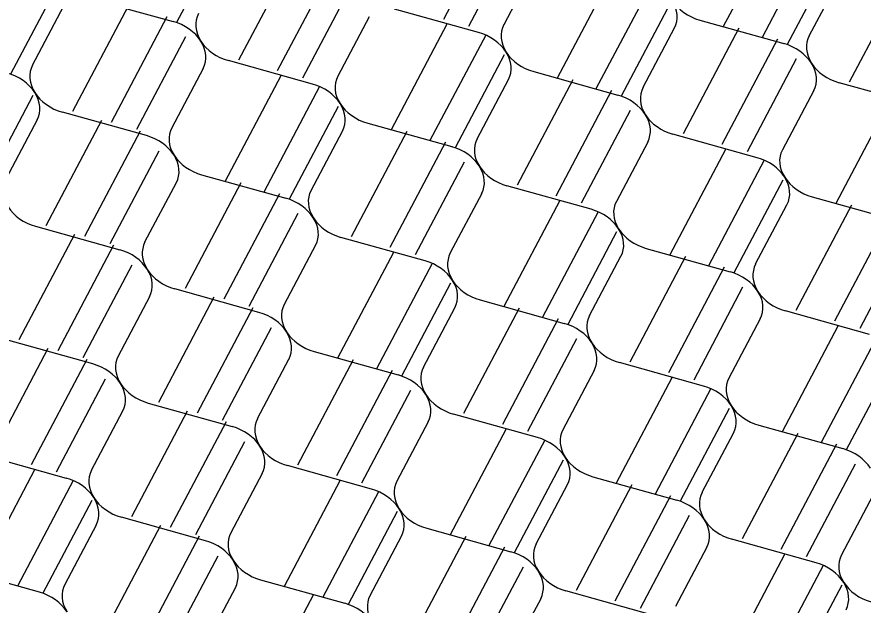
# Model space of a CAD drawing. Extents: x 638850 to 644908, y 297188 to 298900.
# Drawn here: x 639824.3 to 639857.91, y 297884.19 to 297907.57 of the extents above; entities that cross this region are included whole.
import ezdxf

# ---------------------------------------------------------------- set-up
doc = ezdxf.new("R2010")
doc.units = 0
doc.layers.add('2', color=7, linetype='Continuous')

msp = doc.modelspace()

# ---------------------------------------------------------------- linework, layer by layer
at = {"layer": '2'}
for p, q in [((639843.449, 297911.665), (639841.237, 297907.473)), ((639854.564, 297911.373), (639852.354, 297907.184)), ((639832.59, 297911.033), (639830.645, 297907.347)), ((639844.184, 297910.874), (639842.239, 297907.188)), ((639856.104, 297910.946), (639853.892, 297906.754)), ((639856.839, 297910.155), (639854.894, 297906.469)), ((639835.315, 297910.043), (639833.105, 297905.854)), ((639836.855, 297909.616), (639834.643, 297905.424)), ((639844.885, 297909.618), (639843.638, 297907.261)), ((639847.97, 297909.324), (639845.76, 297905.135)), ((639855.763, 297906.822), (639857.009, 297909.179)), ((639859.565, 297909.167), (639857.354, 297904.978)), ((639825.996, 297908.984), (639824.051, 297905.298)), ((639837.59, 297908.825), (639835.645, 297905.139)), ((639849.51, 297908.897), (639847.298, 297904.705)), ((639827.171, 297908.32), (639830.51, 297907.388)), ((639850.245, 297908.106), (639848.3, 297904.42)), ((639824.92, 297905.651), (639826.166, 297908.008)), ((639828.721, 297907.994), (639826.511, 297903.805)), ((639842.634, 297906.949), (639839.295, 297907.881)), ((639830.261, 297907.567), (639828.049, 297903.375)), ((639838.291, 297907.569), (639837.045, 297905.212)), ((639851.419, 297907.442), (639854.759, 297906.51)), ((639841.377, 297907.277), (639839.167, 297903.088)), ((639849.169, 297904.773), (639850.415, 297907.13)), ((639852.971, 297907.118), (639850.761, 297902.928)), ((639830.996, 297906.776), (639829.051, 297903.09)), ((639842.918, 297906.85), (639840.706, 297902.658)), ((639854.511, 297906.691), (639852.299, 297902.499)), ((639843.652, 297906.059), (639841.707, 297902.373)), ((639836.04, 297904.9), (639832.701, 297905.832)), ((639855.246, 297905.9), (639853.301, 297902.214)), ((639831.697, 297905.52), (639830.451, 297903.163)), ((639844.827, 297905.395), (639848.165, 297904.461)), ((639834.784, 297905.228), (639832.573, 297901.038)), ((639842.576, 297902.726), (639843.822, 297905.083)), ((639846.377, 297905.069), (639844.167, 297900.879)), ((639836.324, 297904.801), (639834.112, 297900.609)), ((639860.29, 297904.024), (639856.951, 297904.956)), ((639824.935, 297904.445), (639822.99, 297900.759)), ((639847.917, 297904.642), (639845.705, 297900.45)), ((639855.947, 297904.644), (639854.701, 297902.287)), ((639859.032, 297904.35), (639856.822, 297900.16)), ((639829.446, 297902.851), (639826.108, 297903.785)), ((639837.058, 297904.009), (639835.113, 297900.323)), ((639848.652, 297903.85), (639846.707, 297900.164)), ((639825.104, 297903.473), (639823.858, 297901.116)), ((639827.659, 297903.459), (639825.448, 297899.269)), ((639829.199, 297903.032), (639826.987, 297898.84)), ((639835.982, 297900.677), (639837.228, 297903.034)), ((639838.233, 297903.346), (639841.572, 297902.414)), ((639839.783, 297903.02), (639837.573, 297898.83)), ((639853.696, 297901.975), (639850.357, 297902.907)), ((639841.324, 297902.593), (639839.112, 297898.401)), ((639849.353, 297902.595), (639848.107, 297900.238)), ((639829.934, 297902.24), (639827.989, 297898.554)), ((639852.439, 297902.301), (639850.228, 297898.111)), ((639842.058, 297901.801), (639840.113, 297898.115)), ((639853.979, 297901.874), (639851.767, 297897.682)), ((639831.639, 297901.297), (639834.978, 297900.365)), ((639854.713, 297901.082), (639852.768, 297897.396)), ((639829.388, 297898.628), (639830.635, 297900.985)), ((639833.19, 297900.971), (639830.979, 297896.781)), ((639847.102, 297899.926), (639843.763, 297900.858)), ((639834.73, 297900.544), (639832.518, 297896.352)), ((639842.759, 297900.546), (639841.513, 297898.189)), ((639855.888, 297900.419), (639859.227, 297899.487)), ((639845.845, 297900.252), (639843.634, 297896.062)), ((639853.637, 297897.75), (639854.883, 297900.107)), ((639857.44, 297900.092), (639855.23, 297895.902)), ((639835.464, 297899.752), (639833.519, 297896.066)), ((639847.385, 297899.825), (639845.173, 297895.633)), ((639858.98, 297899.665), (639856.769, 297895.473)), ((639825.045, 297899.248), (639828.384, 297898.316)), ((639848.119, 297899.033), (639846.175, 297895.347)), ((639826.596, 297898.922), (639824.385, 297894.732)), ((639840.509, 297897.877), (639837.169, 297898.809)), ((639859.715, 297898.873), (639857.77, 297895.187)), ((639828.136, 297898.495), (639825.924, 297894.303)), ((639836.165, 297898.497), (639834.919, 297896.14)), ((639849.294, 297898.37), (639852.633, 297897.438)), ((639839.251, 297898.203), (639837.04, 297894.013)), ((639847.043, 297895.701), (639848.29, 297898.058)), ((639850.848, 297898.045), (639848.637, 297893.855)), ((639828.87, 297897.703), (639826.926, 297894.017)), ((639840.791, 297897.776), (639838.579, 297893.584)), ((639852.388, 297897.618), (639850.176, 297893.426)), ((639841.525, 297896.984), (639839.581, 297893.298)), ((639833.915, 297895.827), (639830.575, 297896.76)), ((639853.122, 297896.826), (639851.178, 297893.14)), ((639829.571, 297896.448), (639828.325, 297894.091)), ((639832.129, 297896.435), (639829.919, 297892.245)), ((639842.7, 297896.321), (639846.039, 297895.388)), ((639833.669, 297896.008), (639831.457, 297891.816)), ((639840.449, 297893.652), (639841.696, 297896.009)), ((639844.254, 297895.996), (639842.043, 297891.806)), ((639858.164, 297894.949), (639854.827, 297895.883)), ((639845.794, 297895.569), (639843.582, 297891.377)), ((639853.821, 297895.572), (639852.577, 297893.214)), ((639834.404, 297895.216), (639832.459, 297891.53)), ((639856.909, 297895.273), (639854.698, 297891.084)), ((639827.321, 297893.778), (639823.982, 297894.711)), ((639846.528, 297894.777), (639844.584, 297891.091)), ((639858.449, 297894.846), (639856.237, 297890.654)), ((639825.535, 297894.386), (639823.325, 297890.196)), ((639827.076, 297893.959), (639824.864, 297889.766)), ((639833.859, 297891.604), (639835.103, 297893.962)), ((639836.107, 297894.274), (639839.445, 297893.339)), ((639859.184, 297894.055), (639857.239, 297890.369)), ((639837.66, 297893.947), (639835.449, 297889.757)), ((639851.573, 297892.901), (639848.233, 297893.834)), ((639839.2, 297893.52), (639836.988, 297889.327)), ((639847.229, 297893.522), (639845.983, 297891.165)), ((639827.81, 297893.167), (639825.865, 297889.481)), ((639850.316, 297893.226), (639848.106, 297889.037)), ((639839.935, 297892.728), (639837.99, 297889.042)), ((639851.856, 297892.799), (639849.644, 297888.607)), ((639829.513, 297892.225), (639832.852, 297891.292)), ((639852.591, 297892.008), (639850.646, 297888.322)), ((639827.265, 297889.554), (639828.509, 297891.913)), ((639831.066, 297891.898), (639828.855, 297887.708)), ((639844.979, 297890.852), (639841.64, 297891.785)), ((639832.606, 297891.471), (639830.394, 297887.278)), ((639840.635, 297891.473), (639839.389, 297889.116)), ((639853.763, 297891.345), (639857.103, 297890.413)), ((639843.722, 297891.177), (639841.512, 297886.987)), ((639851.513, 297888.676), (639852.759, 297891.033)), ((639855.316, 297891.018), (639853.105, 297886.828)), ((639833.341, 297890.679), (639831.396, 297886.993)), ((639845.262, 297890.75), (639843.05, 297886.558)), ((639856.856, 297890.591), (639854.644, 297886.399)), ((639822.921, 297890.175), (639826.259, 297889.243)), ((639845.997, 297889.958), (639844.052, 297886.272)), ((639838.385, 297888.803), (639835.046, 297889.736)), ((639857.591, 297889.799), (639855.646, 297886.113)), ((639825.003, 297889.569), (639822.792, 297885.379)), ((639834.042, 297889.424), (639832.795, 297887.066)), ((639847.169, 297889.296), (639850.509, 297888.364)), ((639826.543, 297889.142), (639824.331, 297884.949)), ((639837.126, 297889.129), (639834.916, 297884.939)), ((639844.919, 297886.627), (639846.165, 297888.984)), ((639848.722, 297888.969), (639846.512, 297884.779)), ((639838.667, 297888.702), (639836.455, 297884.51)), ((639827.277, 297888.35), (639825.333, 297884.664)), ((639850.262, 297888.542), (639848.05, 297884.35)), ((639858.29, 297888.545), (639857.043, 297886.188)), ((639839.401, 297887.91), (639837.456, 297884.224)), ((639831.791, 297886.754), (639828.452, 297887.687)), ((639850.997, 297887.75), (639849.052, 297884.064)), ((639827.448, 297887.375), (639826.201, 297885.017)), ((639830.002, 297887.36), (639827.791, 297883.17)), ((639840.576, 297887.247), (639843.915, 297886.315)), ((639831.542, 297886.933), (639829.33, 297882.741)), ((639838.325, 297884.578), (639839.571, 297886.935)), ((639842.126, 297886.921), (639839.916, 297882.731)), ((639856.039, 297885.876), (639852.7, 297886.808)), ((639843.666, 297886.494), (639841.454, 297882.302)), ((639851.696, 297886.496), (639850.45, 297884.139)), ((639832.277, 297886.141), (639830.332, 297882.455)), ((639854.783, 297886.201), (639852.573, 297882.011)), ((639825.197, 297884.705), (639821.858, 297885.638)), ((639844.401, 297885.702), (639842.456, 297882.016)), ((639856.323, 297885.774), (639854.112, 297881.582)), ((639831.731, 297882.529), (639832.977, 297884.886)), ((639833.982, 297885.198), (639837.321, 297884.266)), ((639857.058, 297884.982), (639855.113, 297881.296)), ((639836.063, 297884.592), (639833.853, 297880.402)), ((639849.445, 297883.827), (639846.107, 297884.761)), ((639845.103, 297884.449), (639843.857, 297882.092))]:
    msp.add_line(p, q, dxfattribs=at)
for centre, start_param, end_param in [((639848.971, 297907.8), 3.045062, 3.936083), ((639851.676, 297908.641), 0.794491, 1.685512), ((639832.957, 297907.031), 6.186654, 7.077676), ((639830.253, 297906.19), 3.936083, 4.827105), ((639845.082, 297906.592), 6.186654, 7.077676), ((639842.378, 297905.752), 3.936083, 4.827105), ((639857.207, 297906.153), 6.186654, 7.077676), ((639830.253, 297906.19), 3.045062, 3.936083), ((639832.957, 297907.031), 0.794491, 1.685512), ((639854.503, 297905.313), 3.936083, 4.827105), ((639842.378, 297905.752), 3.045062, 3.936083), ((639845.082, 297906.592), 0.794491, 1.685512), ((639854.503, 297905.313), 3.045062, 3.936083), ((639857.207, 297906.153), 0.794491, 1.685512), ((639826.364, 297904.982), 6.186654, 7.077676), ((639823.659, 297904.142), 3.936083, 4.827105), ((639838.488, 297904.543), 6.186654, 7.077676), ((639835.784, 297903.703), 3.936083, 4.827105), ((639850.613, 297904.104), 6.186654, 7.077676), ((639826.364, 297904.982), 0.794491, 1.685512), ((639823.659, 297904.142), 3.045062, 3.936083), ((639847.909, 297903.264), 3.936083, 4.827105), ((639835.784, 297903.703), 3.045062, 3.936083), ((639838.488, 297904.543), 0.794491, 1.685512), ((639850.613, 297904.104), 0.794491, 1.685512), ((639847.909, 297903.264), 3.045062, 3.936083), ((639831.895, 297902.494), 6.186654, 7.077676), ((639829.19, 297901.654), 3.936083, 4.827105), ((639844.02, 297902.055), 6.186654, 7.077676), ((639841.315, 297901.215), 3.936083, 4.827105), ((639829.19, 297901.654), 3.045062, 3.936083), ((639831.895, 297902.494), 0.794491, 1.685512), ((639856.144, 297901.617), 6.186654, 7.077676), ((639853.44, 297900.776), 3.936083, 4.827105), ((639844.02, 297902.055), 0.794491, 1.685512), ((639841.315, 297901.215), 3.045062, 3.936083), ((639853.44, 297900.776), 3.045062, 3.936083), ((639856.144, 297901.617), 0.794491, 1.685512), ((639834.722, 297899.166), 3.936083, 4.827105), ((639837.426, 297900.007), 6.186654, 7.077676), ((639825.301, 297900.446), 0.794491, 1.685512), ((639849.551, 297899.568), 6.186654, 7.077676), ((639846.847, 297898.727), 3.936083, 4.827105), ((639834.722, 297899.166), 3.045062, 3.936083), ((639837.426, 297900.007), 0.794491, 1.685512), ((639846.847, 297898.727), 3.045062, 3.936083), ((639849.551, 297899.568), 0.794491, 1.685512), ((639830.832, 297897.958), 6.186654, 7.077676), ((639828.128, 297897.118), 3.936083, 4.827105), ((639842.957, 297897.519), 6.186654, 7.077676), ((639840.253, 297896.679), 3.936083, 4.827105), ((639855.082, 297897.08), 6.186654, 7.077676), ((639830.832, 297897.958), 0.794491, 1.685512), ((639828.128, 297897.118), 3.045062, 3.936083), ((639852.378, 297896.24), 3.936083, 4.827105), ((639840.253, 297896.679), 3.045062, 3.936083), ((639842.957, 297897.519), 0.794491, 1.685512), ((639852.378, 297896.24), 3.045062, 3.936083), ((639855.082, 297897.08), 0.794491, 1.685512), ((639836.364, 297895.47), 6.186654, 7.077676), ((639833.659, 297894.63), 3.936083, 4.827105), ((639848.488, 297895.031), 6.186654, 7.077676), ((639845.784, 297894.191), 3.936083, 4.827105), ((639833.659, 297894.63), 3.045062, 3.936083), ((639836.364, 297895.47), 0.794491, 1.685512), ((639848.488, 297895.031), 0.794491, 1.685512), ((639845.784, 297894.191), 3.045062, 3.936083), ((639829.77, 297893.421), 6.186654, 7.077676), ((639827.066, 297892.581), 3.936083, 4.827105), ((639841.895, 297892.983), 6.186654, 7.077676), ((639839.19, 297892.142), 3.936083, 4.827105), ((639827.066, 297892.581), 3.045062, 3.936083), ((639829.77, 297893.421), 0.794491, 1.685512), ((639854.02, 297892.544), 6.186654, 7.077676), ((639851.315, 297891.703), 3.936083, 4.827105), ((639839.19, 297892.142), 3.045062, 3.936083), ((639841.895, 297892.983), 0.794491, 1.685512), ((639851.315, 297891.702), 3.045062, 3.936083), ((639854.019, 297892.543), 0.794491, 1.685512), ((639832.597, 297890.093), 3.936083, 4.827105), ((639835.301, 297890.934), 6.186654, 7.077676), ((639847.426, 297890.495), 6.186654, 7.077676), ((639844.722, 297889.655), 3.936083, 4.827105), ((639835.301, 297890.934), 0.794491, 1.685512), ((639832.597, 297890.093), 3.045062, 3.936083), ((639856.846, 297889.215), 3.936083, 4.827105), ((639844.721, 297889.654), 3.045062, 3.936083), ((639847.426, 297890.494), 0.794491, 1.685512), ((639828.707, 297888.885), 6.186654, 7.077676), ((639826.003, 297888.045), 3.936083, 4.827105), ((639840.832, 297888.446), 6.186654, 7.077676), ((639838.128, 297887.606), 3.936083, 4.827105), ((639852.957, 297888.006), 6.186654, 7.077676), ((639828.707, 297888.885), 0.794491, 1.685512), ((639826.003, 297888.045), 3.045062, 3.936083), ((639850.253, 297887.166), 3.936083, 4.827105), ((639838.128, 297887.605), 3.045062, 3.936083), ((639840.832, 297888.445), 0.794491, 1.685512), ((639852.957, 297888.006), 0.794491, 1.685512), ((639850.253, 297887.166), 3.045062, 3.936083), ((639834.239, 297886.397), 6.186654, 7.077676), ((639831.534, 297885.557), 3.936083, 4.827105), ((639846.363, 297885.957), 6.186654, 7.077676), ((639843.659, 297885.117), 3.936083, 4.827105), ((639831.534, 297885.556), 3.045062, 3.936083), ((639834.238, 297886.396), 0.794491, 1.685512), ((639858.488, 297885.519), 6.186654, 7.077676), ((639855.784, 297884.678), 3.936083, 4.827105), ((639843.659, 297885.117), 3.045062, 3.936083), ((639846.363, 297885.957), 0.794491, 1.685512), ((639827.645, 297884.349), 6.186654, 7.077676), ((639855.784, 297884.678), 3.045062, 3.936083), ((639858.488, 297885.519), 0.794491, 1.685512), ((639824.941, 297883.508), 3.936083, 4.827105), ((639839.77, 297883.909), 6.186654, 7.077676), ((639837.065, 297883.068), 3.936083, 4.827105)]:
    msp.add_ellipse(centre, major_axis=(-1.492, 0.562), ratio=0.764477, start_param=start_param, end_param=end_param, dxfattribs=at)

doc.saveas('drawing.dxf')
